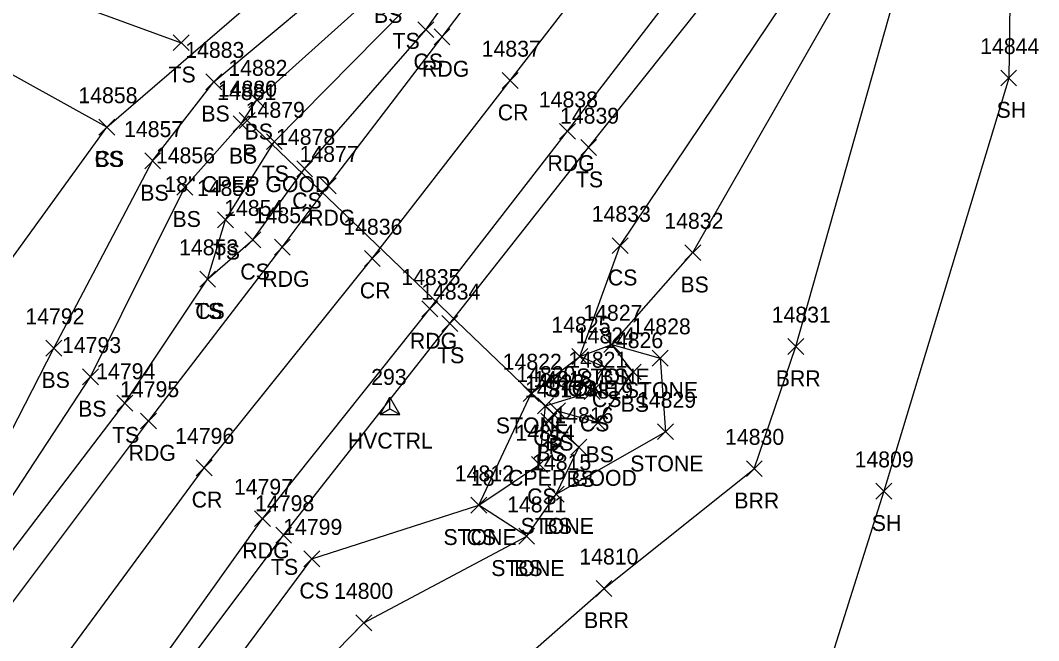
# Model space of a CAD drawing. Extents: x 1439173 to 1457902, y 641926 to 659889.
# Drawn here: x 1446621.7 to 1446749.7, y 653209.5 to 653287.5 of the extents above; entities that cross this region are included whole.
import ezdxf

# ---------------------------------------------------------------- set-up
doc = ezdxf.new("R2010")
doc.units = 0
for name, color, linetype in [('C_A', 7, 'Continuous'), ('C_I', 7, 'Continuous'), ('CPSM', 7, 'Continuous'), ('D_A', 7, 'Continuous'), ('D_C', 7, 'Continuous'), ('D_I', 7, 'Continuous'), ('D_TIC', 7, 'Continuous'), ('DCP', 7, 'Continuous'), ('L_A', 7, 'Continuous'), ('L_I', 7, 'Continuous'), ('L_TIC', 7, 'Continuous'), ('LABL', 7, 'Continuous'), ('LASF', 7, 'Continuous'), ('LELB', 7, 'Continuous'), ('LSOGP', 7, 'Continuous'), ('P_A', 7, 'Continuous'), ('P_I', 7, 'Continuous'), ('P_TIC', 7, 'Continuous'), ('PEU', 7, 'Continuous'), ('PRC', 7, 'Continuous')]:
    doc.layers.add(name, color=color, linetype=linetype)

msp = doc.modelspace()

# ---------------------------------------------------------------- linework, layer by layer
at = {"layer": 'CPSM'}
for p, q in [((1446666.9, 653237.92), (1446668.15, 653240.08)), ((1446669.4, 653237.92), (1446668.15, 653240.08)), ((1446668.15, 653238.64), (1446668.15, 653240.08)), ((1446666.9, 653237.92), (1446668.15, 653238.64)), ((1446668.15, 653238.64), (1446668.15, 653238.64)), ((1446668.15, 653238.64), (1446669.4, 653237.92)), ((1446666.9, 653237.92), (1446669.4, 653237.92))]:
    msp.add_line(p, q, dxfattribs=at)
at = {"layer": 'D_TIC'}
for points in [[(1446649.19, 653273.87), (1446651.19, 653275.87)], [(1446651.19, 653273.87), (1446649.19, 653275.87)], [(1446687.74, 653236.96), (1446689.74, 653238.96)], [(1446689.74, 653236.96), (1446687.74, 653238.96)]]:
    msp.add_lwpolyline(points, dxfattribs=at)
at = {"layer": 'DCP'}
msp.add_lwpolyline([(1446688.74, 653237.96), (1446650.19, 653274.87)], dxfattribs=at)
at = {"layer": 'L_TIC'}
for points in [[(1446671.67, 653285.28), (1446673.67, 653287.28)], [(1446673.67, 653285.28), (1446671.67, 653287.28)], [(1446640.89, 653283.65), (1446642.89, 653285.65)], [(1446642.89, 653283.65), (1446640.89, 653285.65)], [(1446644.99, 653278.74), (1446646.99, 653280.74)], [(1446646.99, 653278.74), (1446644.99, 653280.74)], [(1446744.98, 653279.21), (1446746.98, 653281.21)], [(1446746.98, 653279.21), (1446744.98, 653281.21)], [(1446650.41, 653276.48), (1446652.41, 653278.48)], [(1446652.41, 653276.48), (1446650.41, 653278.48)], [(1446631.55, 653273.04), (1446633.55, 653275.04)], [(1446633.55, 653273.04), (1446631.55, 653275.04)], [(1446631.55, 653273.04), (1446633.55, 653275.04)], [(1446633.55, 653273.04), (1446631.55, 653275.04)], [(1446648.45, 653273.44), (1446650.45, 653275.44)], [(1446650.45, 653273.44), (1446648.45, 653275.44)], [(1446652.61, 653271.21), (1446654.61, 653273.21)], [(1446654.61, 653271.21), (1446652.61, 653273.21)], [(1446692.14, 653270.47), (1446694.14, 653272.47)], [(1446694.14, 653270.47), (1446692.14, 653272.47)], [(1446637.3, 653268.79), (1446639.3, 653270.79)], [(1446639.3, 653268.79), (1446637.3, 653270.79)], [(1446656.42, 653267.81), (1446658.42, 653269.81)], [(1446658.42, 653267.81), (1446656.42, 653269.81)], [(1446641.36, 653265.49), (1446643.36, 653267.49)], [(1446643.36, 653265.49), (1446641.36, 653267.49)], [(1446646.46, 653261.39), (1446648.46, 653263.39)], [(1446648.46, 653261.39), (1446646.46, 653263.39)], [(1446649.89, 653258.88), (1446651.89, 653260.88)], [(1446651.89, 653258.88), (1446649.89, 653260.88)], [(1446696.12, 653258.14), (1446698.12, 653260.14)], [(1446698.12, 653258.14), (1446696.12, 653260.14)], [(1446705.25, 653257.26), (1446707.25, 653259.26)], [(1446707.25, 653257.26), (1446705.25, 653259.26)], [(1446644.22, 653253.93), (1446646.22, 653255.93)], [(1446646.22, 653253.93), (1446644.22, 653255.93)], [(1446644.22, 653253.93), (1446646.22, 653255.93)], [(1446646.22, 653253.93), (1446644.22, 653255.93)], [(1446674.68, 653248.36), (1446676.68, 653250.36)], [(1446676.68, 653248.36), (1446674.68, 653250.36)], [(1446695.06, 653245.7), (1446697.06, 653247.7)], [(1446697.06, 653245.7), (1446695.06, 653247.7)], [(1446695.06, 653245.7), (1446697.06, 653247.7)], [(1446697.06, 653245.7), (1446695.06, 653247.7)], [(1446718.2, 653245.47), (1446720.2, 653247.47)], [(1446720.2, 653245.47), (1446718.2, 653247.47)], [(1446624.88, 653245.26), (1446626.88, 653247.26)], [(1446626.88, 653245.26), (1446624.88, 653247.26)], [(1446691.04, 653244.2), (1446693.04, 653246.2)], [(1446693.04, 653244.2), (1446691.04, 653246.2)], [(1446691.04, 653244.2), (1446693.04, 653246.2)], [(1446693.04, 653244.2), (1446691.04, 653246.2)], [(1446694.12, 653242.86), (1446696.12, 653244.86)], [(1446696.12, 653242.86), (1446694.12, 653244.86)], [(1446701.14, 653244), (1446703.14, 653246)], [(1446703.14, 653244), (1446701.14, 653246)], [(1446629.49, 653241.65), (1446631.49, 653243.65)], [(1446631.49, 653241.65), (1446629.49, 653243.65)], [(1446697.73, 653242.26), (1446699.73, 653244.26)], [(1446699.73, 653242.26), (1446697.73, 653244.26)], [(1446684.92, 653239.55), (1446686.92, 653241.55)], [(1446686.92, 653239.55), (1446684.92, 653241.55)], [(1446692.6, 653239.8), (1446694.6, 653241.8)], [(1446694.6, 653239.8), (1446692.6, 653241.8)], [(1446633.79, 653238.36), (1446635.79, 653240.36)], [(1446635.79, 653238.36), (1446633.79, 653240.36)], [(1446686.72, 653238), (1446688.72, 653240)], [(1446688.72, 653238), (1446686.72, 653240)], [(1446688.23, 653237.38), (1446690.23, 653239.38)], [(1446690.23, 653237.38), (1446688.23, 653239.38)], [(1446687.14, 653236.09), (1446689.14, 653238.09)], [(1446689.14, 653236.09), (1446687.14, 653238.09)], [(1446693.32, 653235.92), (1446695.32, 653237.92)], [(1446695.32, 653235.92), (1446693.32, 653237.92)], [(1446701.82, 653234.76), (1446703.82, 653236.76)], [(1446703.82, 653234.76), (1446701.82, 653236.76)], [(1446701.82, 653234.76), (1446703.82, 653236.76)], [(1446703.82, 653234.76), (1446701.82, 653236.76)], [(1446690.91, 653232.83), (1446692.91, 653234.83)], [(1446692.91, 653232.83), (1446690.91, 653234.83)], [(1446685.96, 653230.63), (1446687.96, 653232.63)], [(1446687.96, 653230.63), (1446685.96, 653232.63)], [(1446712.98, 653230.11), (1446714.98, 653232.11)], [(1446714.98, 653230.11), (1446712.98, 653232.11)], [(1446688.05, 653226.92), (1446690.05, 653228.92)], [(1446690.05, 653226.92), (1446688.05, 653228.92)], [(1446688.05, 653226.92), (1446690.05, 653228.92)], [(1446690.05, 653226.92), (1446688.05, 653228.92)], [(1446729.26, 653227.28), (1446731.26, 653229.28)], [(1446731.26, 653227.28), (1446729.26, 653229.28)], [(1446678.34, 653225.52), (1446680.34, 653227.52)], [(1446680.34, 653225.52), (1446678.34, 653227.52)], [(1446678.34, 653225.52), (1446680.34, 653227.52)], [(1446680.34, 653225.52), (1446678.34, 653227.52)], [(1446653.78, 653221.77), (1446655.78, 653223.77)], [(1446655.78, 653221.77), (1446653.78, 653223.77)], [(1446684.35, 653221.62), (1446686.35, 653223.62)], [(1446686.35, 653221.62), (1446684.35, 653223.62)], [(1446684.35, 653221.62), (1446686.35, 653223.62)], [(1446686.35, 653221.62), (1446684.35, 653223.62)], [(1446684.35, 653221.62), (1446686.35, 653223.62)], [(1446686.35, 653221.62), (1446684.35, 653223.62)], [(1446657.32, 653218.79), (1446659.32, 653220.79)], [(1446659.32, 653218.79), (1446657.32, 653220.79)], [(1446694.08, 653215.07), (1446696.08, 653217.07)], [(1446696.08, 653215.07), (1446694.08, 653217.07)], [(1446663.87, 653210.75), (1446665.87, 653212.75)], [(1446665.87, 653210.75), (1446663.87, 653212.75)]]:
    msp.add_lwpolyline(points, dxfattribs=at)
at = {"layer": 'LABL'}
msp.add_lwpolyline([(1446675.26, 653112.6), (1446660.9, 653145.03), (1446661.27, 653172.54), (1446670.9, 653194.81), (1446695.08, 653216.07), (1446713.98, 653231.11), (1446719.2, 653246.47), (1446733.05, 653295.42), (1446746.58, 653324)], dxfattribs=at)
at = {"layer": 'LASF'}
for points in [[(1446685.35, 653222.62), (1446679.34, 653226.52), (1446685.92, 653240.55), (1446692.04, 653245.2), (1446696.06, 653246.7), (1446702.14, 653245), (1446702.82, 653235.76)], [(1446685.35, 653222.62), (1446689.05, 653227.92), (1446702.82, 653235.76)]]:
    msp.add_lwpolyline(points, dxfattribs=at)
at = {"layer": 'LELB'}
for points in [[(1446605.59, 653246.03), (1446616.82, 653252.36), (1446632.55, 653274.04), (1446661.82, 653299.23), (1446667.78, 653304.29), (1446679.52, 653321.72), (1446696.74, 653353.59)], [(1446495.65, 653120.04), (1446514.26, 653123.7), (1446531.38, 653134.27), (1446555.53, 653151.11), (1446583.95, 653180.29), (1446609.69, 653214.76), (1446625.88, 653246.26), (1446638.3, 653269.79), (1446645.99, 653279.74), (1446664.98, 653295.61), (1446687.71, 653316.72), (1446708.75, 653345.43)], [(1446497.34, 653115.61), (1446515.47, 653121.3), (1446532.93, 653131.77), (1446556.85, 653149.04), (1446585.43, 653178.65), (1446611.03, 653213.05), (1446630.49, 653242.65), (1446642.36, 653266.49), (1446649.45, 653274.44), (1446651.41, 653277.48), (1446667.7, 653292.14), (1446688.89, 653315.97), (1446710.08, 653344.69)], [(1446588.01, 653176.19), (1446613.14, 653211), (1446634.79, 653239.36), (1446645.22, 653254.93), (1446647.46, 653262.39), (1446653.61, 653272.21), (1446670.07, 653288.88), (1446692.04, 653313.11), (1446714.52, 653342.56)], [(1446550.65, 652833.16), (1446533.38, 652880.69), (1446520.43, 652916.75), (1446505.87, 652956.99), (1446494.36, 652989.36), (1446479.69, 653025.47), (1446472.32, 653047.04), (1446472.26, 653052.2), (1446475.3, 653061.2), (1446478.77, 653074.27), (1446491.2, 653078.15), (1446501, 653078.26), (1446527.71, 653093.31), (1446547.99, 653105.39), (1446574.5, 653125.44), (1446578.65, 653129.81), (1446605.33, 653158.5), (1446632.71, 653193.44), (1446654.78, 653222.77), (1446675.68, 653249.36), (1446693.14, 653271.47), (1446721.12, 653306.61), (1446739.73, 653330.48)], [(1446635.35, 653185.52), (1446644.46, 653201.12), (1446658.32, 653219.79), (1446679.34, 653226.52), (1446686.96, 653231.63), (1446687.72, 653239), (1446693.6, 653240.8), (1446695.12, 653243.86), (1446692.04, 653245.2), (1446697.12, 653259.14), (1446726.08, 653302.27), (1446739.73, 653330.48)], [(1446689.05, 653227.92), (1446691.91, 653233.83), (1446688.14, 653237.09), (1446689.23, 653238.38), (1446694.32, 653236.92), (1446698.73, 653243.26), (1446696.06, 653246.7), (1446706.25, 653258.26), (1446728.63, 653297.39), (1446743.4, 653326.53)], [(1446632.55, 653274.04), (1446616.39, 653282.97), (1446604.7, 653293.83), (1446591.51, 653303.03), (1446641.11, 653324.83), (1446657.53, 653310.76), (1446661.82, 653299.23)], [(1446645.22, 653254.93), (1446650.89, 653259.88), (1446657.42, 653268.81), (1446672.67, 653286.28), (1446692.04, 653313.11)], [(1446476.16, 653124.23), (1446493.37, 653131.64), (1446511.38, 653135.2), (1446525.36, 653145.71), (1446544.63, 653164.71), (1446572.19, 653194.74), (1446595.39, 653230.03), (1446605.59, 653246.03), (1446605.99, 653269.06), (1446592.91, 653285.04), (1446591.51, 653303.03), (1446641.89, 653284.65)], [(1446501, 653078.26), (1446529.26, 653087.19), (1446549.29, 653099.73), (1446577.38, 653122.58), (1446608.36, 653155.5), (1446635.35, 653185.52), (1446649.5, 653196.03), (1446664.87, 653211.75), (1446685.35, 653222.62)]]:
    msp.add_lwpolyline(points, dxfattribs=at)
at = {"layer": 'LSOGP'}
msp.add_lwpolyline([(1446531.14, 653270.93), (1446571.73, 653290.48), (1446591.51, 653303.03), (1446641.11, 653324.82), (1446654.61, 653342.04), (1446670.15, 653359.32), (1446688.17, 653355.69), (1446696.75, 653353.58), (1446703.88, 653349.14), (1446708.76, 653345.43), (1446710.08, 653344.68), (1446714.52, 653342.55), (1446717.67, 653340.78), (1446728.32, 653339.5), (1446736, 653333.95), (1446739.74, 653330.48), (1446743.4, 653326.53), (1446746.59, 653324), (1446745.98, 653280.21), (1446730.27, 653228.27), (1446721.35, 653200.02)], dxfattribs=at)
at = {"layer": 'P_TIC'}
for points in [[(1446673.7, 653284.37), (1446675.7, 653286.37)], [(1446675.7, 653284.37), (1446673.7, 653286.37)], [(1446682.28, 653278.89), (1446684.28, 653280.89)], [(1446684.28, 653278.89), (1446682.28, 653280.89)], [(1446689.47, 653272.51), (1446691.47, 653274.51)], [(1446691.47, 653272.51), (1446689.47, 653274.51)], [(1446659.38, 653265.66), (1446661.38, 653267.66)], [(1446661.38, 653265.66), (1446659.38, 653267.66)], [(1446653.61, 653257.96), (1446655.61, 653259.96)], [(1446655.61, 653257.96), (1446653.61, 653259.96)], [(1446664.93, 653256.52), (1446666.93, 653258.52)], [(1446666.93, 653256.52), (1446664.93, 653258.52)], [(1446672.17, 653250.19), (1446674.17, 653252.19)], [(1446674.17, 653250.19), (1446672.17, 653252.19)], [(1446636.79, 653236.1), (1446638.79, 653238.1)], [(1446638.79, 653236.1), (1446636.79, 653238.1)], [(1446643.78, 653230.23), (1446645.78, 653232.23)], [(1446645.78, 653230.23), (1446643.78, 653232.23)], [(1446651.11, 653223.83), (1446653.11, 653225.83)], [(1446653.11, 653223.83), (1446651.11, 653225.83)]]:
    msp.add_lwpolyline(points, dxfattribs=at)
at = {"layer": 'PEU'}
for points in [[(1446480.03, 653101.95), (1446484.56, 653104.12), (1446500.3, 653111.25), (1446516.87, 653117.85), (1446534.59, 653128.53), (1446558.22, 653146.77), (1446588.01, 653176.19), (1446616.12, 653208.28), (1446637.79, 653237.1), (1446654.61, 653258.96), (1446660.38, 653266.66), (1446674.7, 653285.37), (1446694.35, 653311.24), (1446717.67, 653340.78)], [(1446489.09, 653081.18), (1446505.04, 653085.63), (1446526.84, 653095.85), (1446546.39, 653108.63), (1446572.38, 653127.77), (1446602.73, 653160.65), (1446630.87, 653195.02), (1446652.11, 653224.83), (1446673.17, 653251.19), (1446690.47, 653273.51), (1446717.73, 653308.94), (1446736, 653333.95)]]:
    msp.add_lwpolyline(points, dxfattribs=at)
at = {"layer": 'PRC'}
msp.add_lwpolyline([(1446455.96, 653081.21), (1446483.8, 653091.35), (1446506.18, 653100.76), (1446521.55, 653106.76), (1446539.98, 653119.41), (1446564.57, 653137.97), (1446595.74, 653168.36), (1446623.22, 653202), (1446644.78, 653231.23), (1446665.93, 653257.52), (1446683.28, 653279.89), (1446710.31, 653314.83), (1446728.32, 653339.5)], dxfattribs=at)

# ---------------------------------------------------------------- texts
at = {"layer": 'C_A'}
msp.add_text('HVCTRL', height=2, dxfattribs=at).set_placement((1446662.85, 653233.64))
at = {"layer": 'C_I'}
msp.add_text('293', height=2, dxfattribs=at).set_placement((1446665.79, 653241.64))
at = {"layer": 'D_A'}
for p in [(1446649.57, 653269.87), (1446688.12, 653232.96)]:
    msp.add_text('P', height=2, dxfattribs=at).set_placement(p)
at = {"layer": 'D_C'}
for p in [(1446639.79, 653265.87), (1446678.34, 653228.96)]:
    msp.add_text('18" CPEP GOOD', height=2, dxfattribs=at).set_placement(p)
at = {"layer": 'D_I'}
for s, p in [('14880', (1446646.51, 653277.87)), ('14823', (1446685.15, 653240.96))]:
    msp.add_text(s, height=2, dxfattribs=at).set_placement(p)
at = {"layer": 'L_A'}
for s, p in [('BS', (1446666.14, 653287.14)), ('TS', (1446668.48, 653283.88)), ('CS', (1446671.11, 653281.28)), ('TS', (1446640.3, 653279.65)), ('SH', (1446744.46, 653275.21)), ('BS', (1446644.43, 653274.74)), ('BS', (1446649.86, 653272.48)), ('CS', (1446631, 653269.04)), ('BS', (1446631, 653269.04)), ('BS', (1446647.89, 653269.44)), ('TS', (1446652.02, 653267.21)), ('TS', (1446691.55, 653266.47)), ('BS', (1446636.74, 653264.79)), ('CS', (1446655.86, 653263.81)), ('BS', (1446640.8, 653261.49)), ('TS', (1446645.87, 653257.39)), ('CS', (1446649.33, 653254.88)), ('CS', (1446695.56, 653254.14)), ('BS', (1446704.69, 653253.26)), ('TS', (1446643.63, 653249.93)), ('CS', (1446643.66, 653249.93)), ('TS', (1446674.08, 653244.36)), ('STONE', (1446691.6, 653241.7)), ('BS', (1446694.5, 653241.7)), ('BS', (1446624.32, 653241.26)), ('BRR', (1446716.68, 653241.47)), ('STONE', (1446687.58, 653240.2)), ('CS', (1446690.48, 653240.2)), ('STONE', (1446697.69, 653240)), ('CS', (1446693.56, 653238.86)), ('BS', (1446697.17, 653238.26)), ('BS', (1446628.93, 653237.65)), ('STONE', (1446681.47, 653235.55)), ('CS', (1446692.04, 653235.8)), ('TS', (1446633.2, 653234.36)), ('CS', (1446686.16, 653234)), ('BS', (1446687.67, 653233.38)), ('BS', (1446686.58, 653232.09)), ('BS', (1446692.76, 653231.92)), ('STONE', (1446698.37, 653230.76)), ('STONE', (1446698.37, 653230.76)), ('BS', (1446690.35, 653228.83)), ('CS', (1446685.4, 653226.63)), ('BRR', (1446711.47, 653226.11)), ('STONE', (1446684.59, 653222.92)), ('BS', (1446687.49, 653222.92)), ('SH', (1446728.75, 653223.28)), ('STONE', (1446674.88, 653221.52)), ('CS', (1446677.78, 653221.52)), ('TS', (1446653.19, 653217.77)), ('STONE', (1446680.89, 653217.62)), ('STONE', (1446680.89, 653217.62)), ('BS', (1446683.79, 653217.62)), ('CS', (1446656.76, 653214.79)), ('BRR', (1446692.57, 653211.07))]:
    msp.add_text(s, height=2, dxfattribs=at).set_placement(p)
at = {"layer": 'L_I'}
for s, p in [('14883', (1446642.4, 653282.74)), ('14844', (1446742.39, 653283.21)), ('14882', (1446647.82, 653280.48)), ('14881', (1446646.42, 653277.44)), ('14858', (1446628.96, 653277.04)), ('14858', (1446628.96, 653277.04)), ('14879', (1446650.01, 653275.21)), ('14839', (1446689.54, 653274.47)), ('14857', (1446634.71, 653272.79)), ('14878', (1446653.83, 653271.81)), ('14856', (1446638.71, 653269.49)), ('14855', (1446643.87, 653265.39)), ('14854', (1446647.3, 653262.88)), ('14833', (1446693.53, 653262.14)), ('14832', (1446702.66, 653261.26)), ('14853', (1446641.63, 653257.93)), ('14853', (1446641.63, 653257.93)), ('14834', (1446672.08, 653252.36)), ('14792', (1446622.29, 653249.26)), ('14827', (1446692.47, 653249.7)), ('14827', (1446692.47, 653249.7)), ('14831', (1446716.17, 653249.47)), ('14825', (1446688.45, 653248.2)), ('14825', (1446688.45, 653248.2)), ('14828', (1446698.55, 653248)), ('14824', (1446691.53, 653246.86)), ('14793', (1446626.9, 653245.65)), ('14826', (1446695.08, 653246.26)), ('14822', (1446682.33, 653243.55)), ('14821', (1446690.57, 653243.8)), ('14794', (1446631.2, 653242.36)), ('14820', (1446684.04, 653242)), ('14818', (1446686.2, 653241.38)), ('14817', (1446685.12, 653240.09)), ('14819', (1446691.29, 653239.92)), ('14829', (1446699.22, 653238.76)), ('14829', (1446699.22, 653238.76)), ('14816', (1446688.83, 653236.83)), ('14814', (1446683.94, 653234.63)), ('14830', (1446710.3, 653234.11)), ('14809', (1446726.59, 653231.28)), ('14815', (1446686.03, 653230.92)), ('14815', (1446686.03, 653230.92)), ('14812', (1446676.31, 653229.52)), ('14812', (1446676.31, 653229.52)), ('14798', (1446651.19, 653225.77)), ('14811', (1446682.89, 653225.62)), ('14811', (1446682.89, 653225.62)), ('14811', (1446682.89, 653225.62)), ('14799', (1446654.72, 653222.79)), ('14810', (1446691.97, 653219.07)), ('14800', (1446661.12, 653214.75))]:
    msp.add_text(s, height=2, dxfattribs=at).set_placement(p)
at = {"layer": 'P_A'}
for s, p in [('RDG', (1446672.19, 653280.37)), ('CR', (1446681.71, 653274.89)), ('RDG', (1446687.96, 653268.51)), ('RDG', (1446657.86, 653261.66)), ('RDG', (1446652.1, 653253.96)), ('CR', (1446664.36, 653252.52)), ('RDG', (1446670.66, 653246.19)), ('RDG', (1446635.28, 653232.1)), ('CR', (1446643.21, 653226.23)), ('RDG', (1446649.59, 653219.83))]:
    msp.add_text(s, height=2, dxfattribs=at).set_placement(p)
at = {"layer": 'P_I'}
for s, p in [('14837', (1446679.69, 653282.89)), ('14838', (1446686.88, 653276.51)), ('14877', (1446656.78, 653269.66)), ('14852', (1446651.02, 653261.96)), ('14836', (1446662.28, 653260.52)), ('14835', (1446669.58, 653254.19)), ('14795', (1446634.2, 653240.1)), ('14796', (1446641.13, 653234.23)), ('14797', (1446648.52, 653227.83))]:
    msp.add_text(s, height=2, dxfattribs=at).set_placement(p)

doc.saveas('drawing.dxf')
